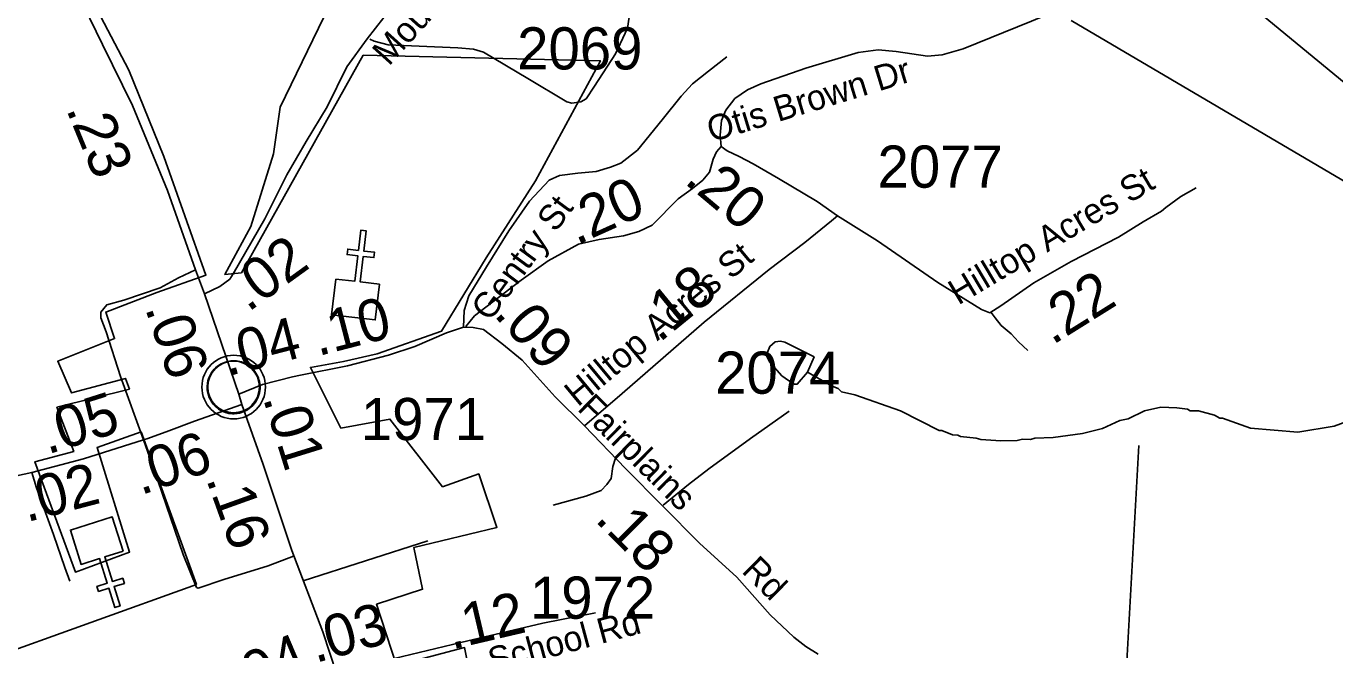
# Model space of a CAD drawing. Extents: x 1248089 to 1457196, y 820910 to 988753.
# Drawn here: x 1364245 to 1368128, y 897058 to 898907 of the extents above; entities that cross this region are included whole.
import ezdxf

# ---------------------------------------------------------------- set-up
doc = ezdxf.new("R2010")
doc.units = 0
for name, color, linetype in [('Exist Boundary Political City Limit New', 7, 'Continuous'), ('Exist Civil Demographics Community CELL', 7, 'Continuous'), ('Exist Cultural Church CELL', 7, 'Continuous'), ('Exist Hydrographic Misc Water Feature', 7, 'Continuous'), ('Exist Road Non-System Type 51', 7, 'Continuous'), ('Exist Road Primary NC Attributed', 7, 'Continuous'), ('Exist Road Secondary Type 51 Attributed', 7, 'Continuous'), ('Exist Road Secondary Type 51 Label', 7, 'Continuous'), ('Exist Utilities Electrical Transmission Line', 7, 'Continuous'), ('Map Preparation Boundary City Limit Buffer Line', 7, 'Continuous'), ('Prop CMT Slope Fill', 7, 'Continuous'), ('Prop GRAU CAT1 Cell', 7, 'Continuous'), ('Prop Lane Lines', 7, 'Continuous')]:
    doc.layers.add(name, color=color, linetype=linetype)

msp = doc.modelspace()

# ---------------------------------------------------------------- linework, layer by layer
at = {"layer": 'Exist Boundary Political City Limit New'}
for points in [[(1364632.4, 898116.9), (1364778, 898168.4), (1364652.9, 898520.5), (1364549.3, 898776.8), (1364393.2, 899075.2)], [(1365160.4, 899002.3), (1364998.5, 898666.6), (1364978.3, 898528.9), (1364910.8, 898313.1), (1364834.5, 898170.3), (1364883.3, 898176.2), (1365244.8, 898821), (1365948.5, 898804.5), (1365755.9, 898448.3), (1365609.2, 898220.1), (1365477.2, 898002.3), (1365285.6, 897935.8), (1365186.6, 897912.9), (1365088, 897895), (1365178.5, 897715.4), (1365323.8, 897741.8), (1365480, 897541.3), (1365587.4, 897579.3), (1365641.3, 897420.6), (1365395.1, 897361.3), (1365420.8, 897237.3), (1365284.5, 897193), (1365343.4, 897011.6), (1365545.6, 897064.2), (1365586.2, 896859.1)], [(1363808.7, 896913.4), (1364749.6, 897251.6), (1364585.4, 897703.9), (1364454.9, 897657.8), (1364551.7, 897347.7), (1364391, 897288.1), (1364270.5, 897615.5), (1364385.7, 897646.3), (1364335.8, 897776.9), (1364550.9, 897830.7), (1364539.1, 897862.5), (1364378.7, 897819.7), (1364338.6, 897913.3), (1364507.2, 897980.6), (1364480.7, 898059.2), (1364632.4, 898116.9)]]:
    msp.add_lwpolyline(points, dxfattribs=at)
at = {"layer": 'Exist Civil Demographics Community CELL'}
msp.add_lwpolyline([(1364782.7, 897849.4), (1364783.7, 897855), (1364785.4, 897861.5), (1364788.4, 897868.7), (1364791.3, 897874.5), (1364794.6, 897880.2), (1364798.4, 897885.3), (1364802.3, 897889.7), (1364806.9, 897894.3), (1364812.5, 897898.9), (1364817.9, 897902.5), (1364822.8, 897905.4), (1364827.8, 897907.9), (1364833.3, 897910.2), (1364838.9, 897912), (1364843.3, 897913.1), (1364848.1, 897913.9), (1364852.2, 897914.6), (1364858.6, 897914.9), (1364863, 897914.8), (1364868.7, 897914.5), (1364873.6, 897913.8), (1364878.5, 897912.8), (1364883.5, 897911.4), (1364888.7, 897909.4), (1364895.3, 897906.5), (1364901.6, 897903), (1364906.7, 897899.5), (1364911.8, 897895.4), (1364915.1, 897892.3), (1364919.3, 897887.9), (1364923.1, 897883.2), (1364926.2, 897878.6), (1364929.3, 897873.6), (1364931.8, 897868.5), (1364933.8, 897863.5), (1364935.4, 897858.5), (1364936.7, 897853.9), (1364937.8, 897847.8), (1364938.4, 897843.1), (1364938.6, 897837.1), (1364938.5, 897831.3), (1364937.9, 897825.6), (1364936.9, 897820.2), (1364935.3, 897814), (1364933.4, 897808.2), (1364931.1, 897803.1), (1364928, 897797.1), (1364924.7, 897791.8), (1364921.2, 897787.1), (1364917, 897782.3), (1364911.7, 897777.4), (1364906.7, 897773.2), (1364901.7, 897769.8), (1364897.4, 897767.3), (1364890.6, 897764.1), (1364883.4, 897761.3), (1364877.5, 897759.9), (1364870.9, 897758.6), (1364866.4, 897758.1), (1364861.9, 897757.9), (1364856.4, 897757.9), (1364852.1, 897758.3), (1364846.4, 897759), (1364840.5, 897760.3), (1364835.9, 897761.6), (1364830.8, 897763.5), (1364826.2, 897765.5), (1364822.3, 897767.7), (1364815.4, 897771.8), (1364809.9, 897776.1), (1364805, 897780.6), (1364800.5, 897785.4), (1364797.3, 897789.4), (1364794.3, 897793.5), (1364790.2, 897800.6), (1364788.5, 897804.2), (1364786.8, 897808.2), (1364784.2, 897816.4), (1364782.7, 897823.4), (1364782, 897828.6), (1364781.7, 897834.9), (1364781.6, 897839.6), (1364782.2, 897846.1)], close=True, dxfattribs=at)
for centre, radius in [((1364860.3, 897837), 94.3), ((1364860, 897837.2), 76.7)]:
    msp.add_circle(centre, radius, dxfattribs=at)
at = {"layer": 'Exist Cultural Church CELL'}
for points in [[(1365163.2, 898157.2), (1365219.8, 898150.7), (1365228.7, 898226.3), (1365196.9, 898230), (1365198.8, 898245.9), (1365230.5, 898242.2), (1365237.6, 898301.9), (1365253.5, 898300), (1365246.5, 898240.3), (1365278.2, 898236.6), (1365276.4, 898220.7), (1365244.6, 898224.4), (1365235.7, 898148.8), (1365292.9, 898142), (1365280.5, 898036.2), (1365150.8, 898051.5)], [(1364532.2, 897350.1), (1364477.9, 897333), (1364500.7, 897260.3), (1364531.2, 897269.9), (1364536, 897254.7), (1364505.4, 897245.1), (1364523.4, 897187.7), (1364508.2, 897182.9), (1364490.2, 897240.3), (1364459.6, 897230.7), (1364454.8, 897245.9), (1364485.4, 897255.5), (1364462.6, 897328.2), (1364407.5, 897311), (1364375.7, 897412.6), (1364500.3, 897451.7)]]:
    msp.add_lwpolyline(points, close=True, dxfattribs=at)
at = {"layer": 'Exist Hydrographic Misc Water Feature'}
for points in [[(1372191.3, 897818.6), (1372098.3, 897735), (1371888.1, 897623), (1371757.2, 897503.9), (1371633.2, 897493.9), (1371314.7, 897293.1), (1370799.3, 897098), (1370642.3, 897127.5), (1370537.3, 897293.8), (1370439.2, 897381), (1370315.3, 897432.8), (1369996.2, 897367), (1369864.3, 897425.4), (1369767.3, 897545.6), (1369668.3, 897590.3), (1369334.2, 897554.3), (1369186.3, 897701.7), (1369047.3, 897796.5), (1368863.6, 898018.6), (1368820.5, 898058.2), (1368519.2, 898440.7), (1367864.2, 898979.1)], [(1366563.3, 897880.8), (1366582.6, 897926.4), (1366495.2, 897970.3), (1366483.3, 897972.6), (1366467.2, 897971.1), (1366450.9, 897957.4), (1366442.4, 897935.6), (1366442.3, 897927.6), (1366449.9, 897911.4), (1366487, 897870.6), (1366506.7, 897856.1), (1366524.4, 897845.7), (1366532.4, 897845.6), (1366563.3, 897880.8)], [(1366563.3, 897880.8), (1366636.3, 897839.1), (1366654.2, 897832.8), (1366663.9, 897822.5), (1366703.7, 897813.6), (1366838.7, 897766.5), (1366953.4, 897707.9), (1366961.4, 897707.7), (1366993.1, 897695), (1367009.1, 897694.6), (1367017, 897690.4), (1367062.9, 897685.4), (1367076.8, 897681.1), (1367136.8, 897677.7), (1367184.8, 897678.7), (1367200.9, 897682.2), (1367224.9, 897681.7), (1367237, 897685.4), (1367292, 897687.6), (1367379.3, 897699.3), (1367438.2, 897714.3), (1367490.1, 897737.6), (1367514.2, 897743), (1367562.8, 897766), (1367611, 897776.9), (1367658.9, 897775.7), (1367690.8, 897771), (1367698.7, 897766.8), (1367722.7, 897766.3), (1367770.5, 897753.2), (1367786.3, 897744.9), (1367794.3, 897744.7), (1367877.6, 897714.7), (1368017.4, 897703.6), (1368125.7, 897721.1), (1368182.2, 897741.8)]]:
    msp.add_lwpolyline(points, dxfattribs=at)
at = {"layer": 'Exist Road Non-System Type 51'}
for p, q in [((1367504.9, 896926.7), (1367545.8, 897664.1)), ((1365066.5, 897261.8), (1365436.6, 897381.2))]:
    msp.add_line(p, q, dxfattribs=at)
for points in [[(1366825.9, 898832.6), (1366919.4, 898818.1), (1366962.4, 898822), (1367024.9, 898839.6), (1367228, 898921.7), (1367296.4, 898951), (1367347.2, 898972.5), (1367355, 898996), (1367343.3, 899041), (1367306.2, 899126.4), (1367288.6, 899188.9), (1367255.4, 899282.8), (1367216.3, 899402), (1367190.9, 899478.3), (1367179.2, 899554.5), (1367179.2, 899619)], [(1366036.5, 898949.9), (1366033.4, 898934.3), (1366028.7, 898901.7), (1365993, 898825.5), (1365930.9, 898729.1), (1365906, 898691.8), (1365890.5, 898682.5), (1365864.1, 898679.4), (1365848.5, 898682.5), (1365733.6, 898752.5), (1365601.6, 898830.2), (1365572.1, 898839.5), (1365525.5, 898842.6), (1365318.9, 898851.9), (1365276.9, 898862.8), (1365264.5, 898869)], [(1366221.5, 898736.5), (1366269.5, 898774.2), (1366323.9, 898816.2)], [(1365549.2, 898017), (1365574.7, 898047.8), (1365712.9, 898153.6), (1365793.1, 898211.6), (1365883.5, 898261.1), (1365944.9, 898274.8), (1366016.5, 898285), (1366062.6, 898298.7), (1366101.8, 898317.4), (1366179.4, 898394.9), (1366221.3, 898426), (1366252.4, 898450.9), (1366272.6, 898474.2), (1366283.5, 898513.1), (1366292.8, 898534.8), (1366306.8, 898550.8)], [(1367626.6, 898369.8), (1367671.1, 898402.2), (1367716, 898427.6)], [(1364593.2, 897680.1), (1364524.8, 897867.8), (1364481.8, 898000.7), (1364466.2, 898041.8), (1364466.2, 898059.4), (1364483.8, 898080.9), (1364534.6, 898094.5), (1364642, 898131.7), (1364696.7, 898161), (1364747.5, 898184.5)], [(1367107.8, 898058.1), (1367119.6, 898041.9), (1367137.9, 898019.9), (1367167.3, 897994.9), (1367188.5, 897971.4), (1367217.1, 897945.7)], [(1366134.7, 897486.2), (1366210.2, 897547.5), (1366270.1, 897594.6), (1366394.1, 897684.5), (1366508.2, 897765.8)], [(1365038.3, 897335.7), (1364962.8, 897307.1), (1364831.6, 897265.8), (1364754.6, 897240.1), (1364750.4, 897242.9), (1364710.4, 897340), (1364634.9, 897559.7), (1364593.2, 897680.1)], [(1365808.2, 897486.2), (1365905.1, 897513.3), (1365950.7, 897530.4), (1365967.9, 897547.5), (1365980.7, 897566.1), (1365985, 897601.8), (1365993.5, 897626)], [(1364261.4, 897583.3), (1364275.1, 897538.4), (1364325.9, 897399.6), (1364359.1, 897301.8), (1364374.7, 897260.8)]]:
    msp.add_lwpolyline(points, dxfattribs=at)
at = {"layer": 'Exist Road Primary NC Attributed'}
for points in [[(1364774, 898113.2), (1364747.5, 898184.5), (1364664.3, 898419.9), (1364560.6, 898671.5), (1364470.9, 898852.5), (1364377.5, 899046.2), (1364360.5, 899077.6), (1364311.3, 899166.9), (1364277.3, 899229.8)], [(1364875.2, 897815.4), (1364774, 898113.2)], [(1364884.6, 897785.1), (1364875.2, 897815.4)], [(1365166, 896984.6), (1365125.2, 897111.1), (1365033.1, 897352.6), (1364947.6, 897607.3), (1364884.6, 897785.1)]]:
    msp.add_lwpolyline(points, dxfattribs=at)
at = {"layer": 'Exist Road Secondary Type 51 Attributed'}
for points in [[(1364858.6, 898173.2), (1364953, 898335.6), (1365017.6, 898466.4), (1365075.3, 898565), (1365138, 898667.9), (1365195.8, 898786.9), (1365256.9, 898870.2), (1365306.2, 898933.1), (1365362.2, 899007.9), (1365443.4, 899105.5), (1365537.4, 899205.2), (1365647.2, 899319.7), (1365729.1, 899401.8), (1365896.1, 899562.8), (1365947.1, 899603.6), (1366000.3, 899641), (1366070.5, 899682.9), (1366173.2, 899743.7), (1366197, 899759.6)], [(1366651.9, 898345), (1366591.7, 898387.1), (1366477.2, 898455.3), (1366402.2, 898499), (1366359.9, 898520.8), (1366324.5, 898537.2), (1366306.8, 898550.8), (1366304, 898583.6), (1366308.1, 898627.3), (1366320.4, 898658.6), (1366347.7, 898692.8), (1366384.5, 898718.7), (1366424, 898736.4), (1366557.6, 898782.8), (1366713.1, 898829.2), (1366772.7, 898836.7), (1366825.9, 898832.6)], [(1365542.5, 898014.8), (1365544.7, 898063.7), (1365558.4, 898107.3), (1365610.4, 898193.7), (1365676.8, 898299.9), (1365737.6, 898388), (1365796.4, 898450.7), (1365827, 898464.5), (1365881.2, 898471.4), (1365935.4, 898476), (1365978.2, 898489), (1366008.8, 898501.2), (1366058.9, 898539.9), (1366131.5, 898629.4), (1366187.9, 898699.5), (1366221.5, 898736.5)], [(1365901.2, 897721.9), (1366012.7, 897817.5), (1366256.8, 898029), (1366449, 898185.9), (1366555.1, 898265.8), (1366634.2, 898330), (1366651.9, 898345)], [(1366651.9, 898345), (1366771, 898270.3), (1366949.6, 898147.5), (1367079.1, 898067), (1367103.6, 898057.4), (1367136.4, 898077.9), (1367234.5, 898146.1), (1367345, 898208.9), (1367485.4, 898281.2), (1367558.7, 898327.2), (1367613.2, 898358.6), (1367626.6, 898369.8)], [(1364774, 898113.2), (1364818.8, 898135), (1364849.4, 898157.1), (1364858.6, 898173.2)], [(1365058.5, 897872.1), (1365198.2, 897900.1), (1365319.4, 897931.5), (1365397.8, 897957.7), (1365491.9, 897997.4), (1365542.5, 898014.8)], [(1365542.5, 898014.8), (1365570.8, 898013.2), (1365601.3, 898007.9), (1365656.3, 897966.6), (1365715.9, 897916.9), (1365814.4, 897807.6), (1365901.2, 897721.9)], [(1364875.2, 897815.4), (1364946.2, 897844.7), (1365035.1, 897867.7), (1365058.5, 897872.1)], [(1364884.6, 897785.1), (1364743.9, 897736.2), (1364667.8, 897706.9), (1364605.5, 897683.9)], [(1365901.2, 897721.9), (1366023.4, 897595.1), (1366242.9, 897374), (1366353.4, 897273), (1366452.5, 897161.8), (1366522.1, 897094.9), (1366557.5, 897067.7), (1366594.3, 897044.5)], [(1364605.5, 897683.9), (1364593.2, 897680.1), (1364415.1, 897624.3), (1364261.4, 897583.3)], [(1364261.4, 897583.3), (1364193.1, 897568.5), (1364118.1, 897549.5), (1364054.7, 897540.6), (1363950.5, 897507.5), (1363927.7, 897505), (1363916.6, 897484.8), (1363904.3, 897446)], [(1365336.7, 897032.3), (1365534.1, 897079.7), (1365777.9, 897136.9), (1365934.1, 897167.6)]]:
    msp.add_lwpolyline(points, dxfattribs=at)
at = {"layer": 'Exist Utilities Electrical Transmission Line'}
msp.add_line((1368900, 898009.1), (1367344.8, 898923.6), dxfattribs=at)
at = {"layer": 'Map Preparation Boundary City Limit Buffer Line'}
for points in [[(1364632.4, 898116.9), (1364778, 898168.4), (1364652.9, 898520.5), (1364549.3, 898776.8), (1364393.2, 899075.2)], [(1365160.4, 899002.3), (1364998.5, 898666.6), (1364978.3, 898528.9), (1364910.8, 898313.1), (1364834.5, 898170.3), (1364883.3, 898176.2), (1365244.8, 898821), (1365948.5, 898804.5), (1365755.9, 898448.3), (1365609.2, 898220.1), (1365477.2, 898002.3), (1365285.6, 897935.8), (1365186.6, 897912.9), (1365088, 897895), (1365178.5, 897715.4), (1365323.8, 897741.8), (1365480, 897541.3), (1365587.4, 897579.3), (1365641.3, 897420.6), (1365395.1, 897361.3), (1365420.8, 897237.3), (1365284.5, 897193), (1365343.4, 897011.6), (1365545.6, 897064.2), (1365586.2, 896859.1)], [(1363808.7, 896913.4), (1364749.6, 897251.6), (1364585.4, 897703.9), (1364454.9, 897657.8), (1364551.7, 897347.7), (1364391, 897288.1), (1364270.5, 897615.5), (1364385.7, 897646.3), (1364335.8, 897776.9), (1364550.9, 897830.7), (1364539.1, 897862.5), (1364378.7, 897819.7), (1364338.6, 897913.3), (1364507.2, 897980.6), (1364480.7, 898059.2), (1364632.4, 898116.9)]]:
    msp.add_lwpolyline(points, dxfattribs=at)

# ---------------------------------------------------------------- texts
at = {"layer": 'Exist Road Secondary Type 51 Label'}
for s, rotation, p in [('Mountain View Rd', 47.9951, (1365320.9, 898786.7)), ('Otis Brown Dr', 16.9488, (1366278.3, 898562.6)), ('Hilltop Acres St', 30.7553, (1367010.2, 898078.6)), ('Gentry St', 53.5758, (1365620.1, 898028.4)), ('Hilltop Acres St', 39.7322, (1365881.4, 897776.3)), ('Fairplains         Rd', 315.4016, (1365876.8, 897770.2)), ('Fairplains School Rd', 14.9983, (1365180.1, 896868.6))]:
    msp.add_text(s, height=75, rotation=rotation, dxfattribs=at).set_placement(p)
at = {"layer": 'Prop CMT Slope Fill'}
for s, rotation, p in [('.23', 292.3841, (1364362.2, 898661.5)), ('.06', 288.7549, (1364596.7, 898071.4)), ('.01', 287.2287, (1364946.6, 897804.2)), ('.16', 289.7417, (1364778, 897564.1))]:
    msp.add_text(s, height=125, rotation=rotation, dxfattribs=at).set_placement(p)
at = {"layer": 'Prop GRAU CAT1 Cell'}
for s, rotation, p in [('.20', 24.2462, (1365877.5, 898256.8)), ('.20', 319.9371, (1366194, 898443.9)), ('.02', 35.8586, (1364903.1, 898057.4)), ('.18', 39.2249, (1366123.1, 897966.6)), ('.22', 32.0281, (1367289.5, 897960)), ('.10', 14.5111, (1365110.4, 897928.2)), ('.09', 312.0292, (1365629.4, 898050.7)), ('.04', 14.5213, (1364842.3, 897868.6)), ('.05', 17.5153, (1364308, 897636.5)), ('.06', 19.171, (1364584.8, 897515.4)), ('.02', 14.6317, (1364245.8, 897435.7)), ('.18', 314.798, (1365929, 897441.8)), ('.12', 13.2005, (1365507.3, 897058.1)), ('.03', 15.6222, (1365102.7, 897018)), ('.04', 23.0336, (1364875.6, 896904.4))]:
    msp.add_text(s, height=125, rotation=rotation, dxfattribs=at).set_placement(p)
at = {"layer": 'Prop Lane Lines'}
for s, p in [('2069', (1365701.4, 898778.9)), ('2077', (1366770.6, 898428.3)), ('2074', (1366288.7, 897817.2)), ('1971', (1365237.6, 897679.6)), ('1972', (1365739.2, 897149.9))]:
    msp.add_text(s, height=125, dxfattribs=at).set_placement(p)

doc.saveas('drawing.dxf')
